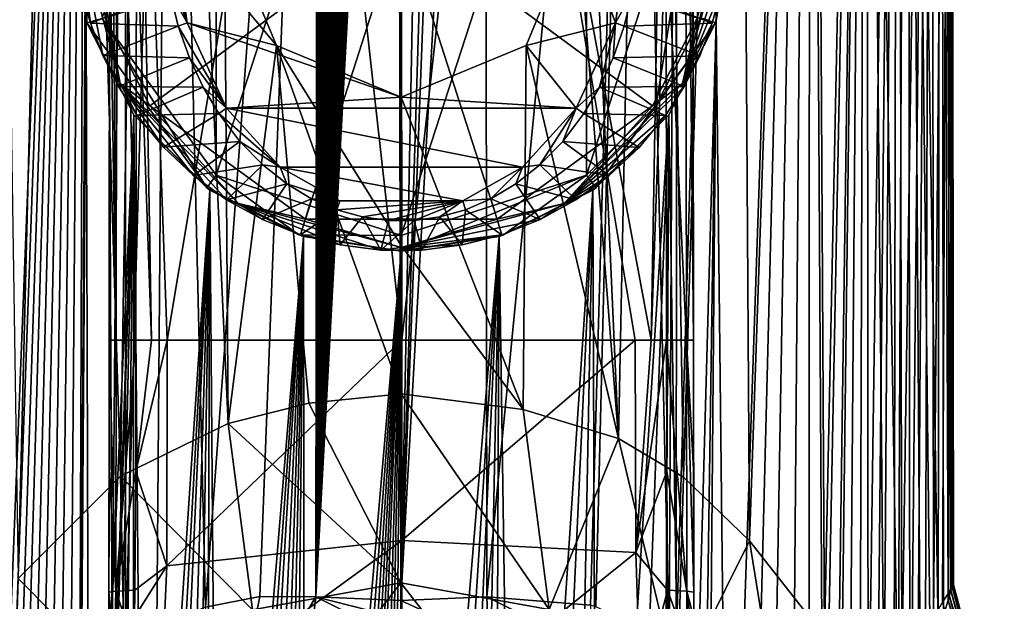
# Model space of a CAD drawing. Header units: metres. Extents: x -204 to 106, y -88 to 116.
# Tile 316 of 322: x -12 to 19, y 28 to 47. Entities that reach past the tile are written whole.
import ezdxf

# ---------------------------------------------------------------- set-up
doc = ezdxf.new("R2010")
doc.units = ezdxf.units.M
doc.layers.add('solid_20472013_1', color=7, linetype='CONTINUOUS')

msp = doc.modelspace()

# ---------------------------------------------------------------- linework, layer by layer
at = {"layer": 'solid_20472013_1'}
for points in [[(-10.65311, 89, 16.306099), (-13.061712, 89, 14.546893), (-12.147292, 29.147625, 15.302735)], [(-12.960951, 89, -12.786486), (-9.967043, 89, -14.434865), (-12.798951, 17.496286, -12.91054)], [(-9.967043, 89, -14.434865), (-12.586485, 17.029221, -13.065246), (-12.798951, 17.496286, -12.91054)], [(-9.967043, 89, -14.434865), (-12.358212, 16.54142, -13.222134), (-12.586485, 17.029221, -13.065246)], [(-9.967043, 89, -14.434865), (-12.109507, 16.027624, -13.382972), (-12.358212, 16.54142, -13.222134)], [(-10.65311, 89, 16.306099), (-12.147292, 29.147625, 15.302735), (-8.904469, 32.390266, 17.170042)], [(-9.967043, 89, -14.434865), (-11.838399, 15.484501, -13.547297), (-12.109507, 16.027624, -13.382972)], [(-9.967043, 89, -14.434865), (-11.548073, 14.924578, -13.711594), (-11.838399, 15.484501, -13.547297)], [(-9.967043, 89, -14.434865), (-11.237116, 14.348441, -13.875257), (-11.548073, 14.924578, -13.711594)], [(-9.967043, 89, -14.434865), (-10.906478, 13.761942, -14.036496), (-11.237116, 14.348441, -13.875257)], [(-9.967043, 89, -14.434865), (-10.571259, 13.204384, -14.187953), (-10.906478, 13.761942, -14.036496)], [(-8.00625, 89, 17.481363), (-10.65311, 89, 16.306099), (-8.904469, 32.390266, 17.170042)], [(-9.967043, 89, -14.434865), (-10.230266, 12.672739, -14.331077), (-10.571259, 13.204384, -14.187953)], [(-9.967043, 89, -14.434865), (-9.983741, 53.178509, -14.428473), (-10.230266, 12.672739, -14.331077)], [(-8.00625, 89, 17.481363), (-8.904469, 32.390266, 17.170042), (-5.491642, 34.058155, 18.123476)], [(-8.00625, 89, 17.481363), (-5.491642, 34.058155, 18.123476), (-5.599999, 50.000168, 18.099522)], [(6.889093, 33.585217, 17.792137), (4.415206, 89, 18.343185), (5.599999, 49.999832, 18.099522)], [(6.889093, 33.585217, 17.792137), (8.00625, 89, 17.481363), (4.415206, 89, 18.343185)], [(6.889093, 33.585217, 17.792137), (8.946259, 32.354557, 17.15366), (8.00625, 89, 17.481363)], [(8.946259, 32.354557, 17.15366), (10.65311, 89, 16.306099), (8.00625, 89, 17.481363)], [(8.946259, 32.354557, 17.15366), (11.032301, 30.337143, 16.072983), (10.65311, 89, 16.306099)], [(9.983741, 46.821491, -14.428473), (9.98375, 53.178482, -14.428469), (12.960951, 89, -12.786486)], [(10.362102, 12.873522, -14.276962), (9.983741, 46.821491, -14.428473), (12.960951, 89, -12.786486)], [(11.044051, 14.003653, -13.970922), (10.362102, 12.873522, -14.276962), (12.960951, 89, -12.786486)], [(11.032301, 30.337143, 16.072983), (13.061712, 89, 14.546893), (10.65311, 89, 16.306099)], [(11.032301, 30.337143, 16.072983), (13.409348, 27.318687, 14.216019), (13.061712, 89, 14.546893)], [(11.680668, 15.177083, -13.637991), (11.044051, 14.003653, -13.970922), (12.960951, 89, -12.786486)], [(12.362727, 16.550961, -13.219119), (11.680668, 15.177083, -13.637991), (12.960951, 89, -12.786486)], [(12.920025, 17.768692, -12.818347), (12.362727, 16.550961, -13.219119), (12.960951, 89, -12.786486)], [(13.384507, 18.858706, -12.434087), (12.920025, 17.768692, -12.818347), (12.960951, 89, -12.786486)], [(13.384507, 18.858706, -12.434087), (12.960951, 89, -12.786486), (14.747915, 89, -10.881814)], [(13.409348, 27.318687, 14.216019), (14.690116, 89, 12.658824), (13.061712, 89, 14.546893)], [(13.775187, 19.835796, -12.066713), (13.384507, 18.858706, -12.434087), (14.747915, 89, -10.881814)], [(13.409348, 27.318687, 14.216019), (15.318778, 23.529745, 11.610696), (14.690116, 89, 12.658824)], [(13.890441, 20.136457, -11.949138), (13.775187, 19.835796, -12.066713), (14.747915, 89, -10.881814)], [(14.200764, 20.986309, -11.607358), (13.890441, 20.136457, -11.949138), (14.747915, 89, -10.881814)], [(14.535958, 21.989065, -11.186182), (14.200764, 20.986309, -11.607358), (14.747915, 89, -10.881814)], [(14.799676, 22.864342, -10.80168), (14.535958, 21.989065, -11.186182), (14.747915, 89, -10.881814)], [(15.747052, 24.634539, 10.729814), (16.044382, 89, 10.013961), (14.690116, 89, 12.658824)], [(15.318778, 23.529745, 11.610696), (15.747052, 24.634539, 10.729814), (14.690116, 89, 12.658824)], [(14.799676, 22.864342, -10.80168), (14.747915, 89, -10.881814), (15.733509, 89, -8.572159)], [(15.093715, 23.97547, -10.286579), (14.799676, 22.864342, -10.80168), (15.733509, 89, -8.572159)], [(15.307203, 24.853224, -9.816356), (15.093715, 23.97547, -10.286579), (15.733509, 89, -8.572159)], [(15.625427, 25.837875, -8.914588), (15.307203, 24.853224, -9.816356), (15.733509, 89, -8.572159)], [(15.861631, 26.170187, -8.171469), (15.625427, 25.837875, -8.914588), (15.733509, 89, -8.572159)], [(15.861631, 26.170187, -8.171469), (15.733509, 89, -8.572159), (16.802191, 89, -5)], [(15.747052, 24.634539, 10.729814), (16.11425, 25.523573, 9.831389), (16.044382, 89, 10.013961)], [(16.181002, 26.591322, -7.204835), (15.861631, 26.170187, -8.171469), (16.802191, 89, -5)], [(17.014858, 27.516418, 6.824582), (17.096014, 89, 6.436376), (16.044382, 89, 10.013961)], [(16.759445, 26.921593, 7.844574), (17.014858, 27.516418, 6.824582), (16.044382, 89, 10.013961)], [(16.445768, 26.260342, 8.882565), (16.759445, 26.921593, 7.844574), (16.044382, 89, 10.013961)], [(16.11425, 25.523573, 9.831389), (16.445768, 26.260342, 8.882565), (16.044382, 89, 10.013961)], [(16.386354, 26.938633, -6.564567), (16.181002, 26.591322, -7.204835), (16.802191, 89, -5)], [(16.615458, 27.408649, -5.770475), (16.386354, 26.938633, -6.564567), (16.802191, 89, -5)], [(16.869209, 27.929548, -4.688999), (16.615458, 27.408649, -5.770475), (16.802191, 89, -5)], [(16.869209, 27.929548, -4.688999), (16.802191, 89, -5), (17.42137, 89, -1.207922)], [(17.148792, 28.398714, -3.175013), (16.869209, 27.929548, -4.688999), (17.42137, 89, -1.207922)], [(17.014858, 27.516418, 6.824582), (17.185564, 27.974947, 5.939522), (17.096014, 89, 6.436376)], [(17.413137, 28.765432, 3.256176), (17.433582, 89, 2.689397), (17.096014, 89, 6.436376)], [(17.329996, 28.455158, 4.75426), (17.413137, 28.765432, 3.256176), (17.096014, 89, 6.436376)], [(17.185564, 27.974947, 5.939522), (17.329996, 28.455158, 4.75426), (17.096014, 89, 6.436376)], [(17.340637, 28.682438, -1.905073), (17.148792, 28.398714, -3.175013), (17.42137, 89, -1.207922)], [(17.461208, 28.873053, -0.752554), (17.340637, 28.682438, -1.905073), (17.42137, 89, -1.207922)], [(17.413137, 28.765432, 3.256176), (17.470299, 28.892199, 1.774205), (17.433582, 89, 2.689397)], [(17.461208, 28.873053, -0.752554), (17.42137, 89, -1.207922), (17.433582, 89, 2.689397)], [(17.504353, 28.947168, 0.229529), (17.461208, 28.873053, -0.752554), (17.433582, 89, 2.689397)], [(17.470299, 28.892199, 1.774205), (17.504353, 28.947168, 0.229529), (17.433582, 89, 2.689397)], [(-8.738683, 76.314613, 69.994209), (-9.250068, 45.188961, 72.646408), (-9.230006, 63.344612, 72.688507)], [(-8.738683, 76.314613, 69.994209), (-9.169868, 26.868465, 71.342316), (-9.250068, 45.188961, 72.646408)], [(-8.738683, 76.314613, 69.994209), (-8.74597, 27.036768, 69.758293), (-9.169868, 26.868465, 71.342316)], [(-7.362356, 76.317139, 67.594933), (-7.747464, 27.600065, 67.913391), (-8.74597, 27.036768, 69.758293)], [(-8.738683, 76.314613, 69.994209), (-7.362356, 76.317139, 67.594933), (-8.74597, 27.036768, 69.758293)], [(-7.362356, 76.317139, 67.594933), (-6.20167, 28.237793, 66.310898), (-7.747464, 27.600065, 67.913391)], [(-7.362356, 76.317139, 67.594933), (-2.658456, 76.315605, 64.846489), (-6.20167, 28.237793, 66.310898)], [(-2.658456, 76.315605, 64.846489), (-4.485605, 28.570938, 65.285194), (-6.20167, 28.237793, 66.310898)], [(-2.658456, 76.315605, 64.846489), (-2.71122, 28.564266, 64.740959), (-4.485605, 28.570938, 65.285194)], [(-0.114507, 76.319496, 64.652756), (-0.012477, 28.448729, 64.537117), (-2.71122, 28.564266, 64.740959)], [(-0.217833, 76.319405, 64.653297), (-0.114507, 76.319496, 64.652756), (-2.71122, 28.564266, 64.740959)], [(-0.320127, 76.31929, 64.654205), (-0.217833, 76.319405, 64.653297), (-2.71122, 28.564266, 64.740959)], [(-0.421371, 76.319153, 64.655487), (-0.320127, 76.31929, 64.654205), (-2.71122, 28.564266, 64.740959)], [(-0.521552, 76.319, 64.657181), (-0.421371, 76.319153, 64.655487), (-2.71122, 28.564266, 64.740959)], [(-0.620654, 76.318832, 64.659279), (-0.521552, 76.319, 64.657181), (-2.71122, 28.564266, 64.740959)], [(-0.718666, 76.318649, 64.661804), (-0.620654, 76.318832, 64.659279), (-2.71122, 28.564266, 64.740959)], [(-0.815575, 76.318466, 64.664764), (-0.718666, 76.318649, 64.661804), (-2.71122, 28.564266, 64.740959)], [(-0.911367, 76.318268, 64.668175), (-0.815575, 76.318466, 64.664764), (-2.71122, 28.564266, 64.740959)], [(-1.006034, 76.318062, 64.672043), (-0.911367, 76.318268, 64.668175), (-2.71122, 28.564266, 64.740959)], [(-1.099535, 76.317856, 64.676361), (-1.006034, 76.318062, 64.672043), (-2.71122, 28.564266, 64.740959)], [(-1.191843, 76.317635, 64.681145), (-1.099535, 76.317856, 64.676361), (-2.71122, 28.564266, 64.740959)], [(-1.282971, 76.317413, 64.686401), (-1.191843, 76.317635, 64.681145), (-2.71122, 28.564266, 64.740959)], [(-1.372928, 76.317192, 64.692123), (-1.282971, 76.317413, 64.686401), (-2.71122, 28.564266, 64.740959)], [(-1.461729, 76.316963, 64.698318), (-1.372928, 76.317192, 64.692123), (-2.71122, 28.564266, 64.740959)], [(-1.571121, 76.316696, 64.706734), (-1.461729, 76.316963, 64.698318), (-2.71122, 28.564266, 64.740959)], [(-1.678753, 76.316444, 64.715881), (-1.571121, 76.316696, 64.706734), (-2.71122, 28.564266, 64.740959)], [(-1.78465, 76.316216, 64.725777), (-1.678753, 76.316444, 64.715881), (-2.71122, 28.564266, 64.740959)], [(-1.888844, 76.316025, 64.736412), (-1.78465, 76.316216, 64.725777), (-2.71122, 28.564266, 64.740959)], [(-1.991307, 76.315857, 64.747772), (-1.888844, 76.316025, 64.736412), (-2.71122, 28.564266, 64.740959)], [(-2.091988, 76.315727, 64.759857), (-1.991307, 76.315857, 64.747772), (-2.71122, 28.564266, 64.740959)], [(-2.190883, 76.31562, 64.772636), (-2.091988, 76.315727, 64.759857), (-2.71122, 28.564266, 64.740959)], [(-2.287987, 76.315544, 64.78611), (-2.190883, 76.31562, 64.772636), (-2.71122, 28.564266, 64.740959)], [(-2.658456, 76.315605, 64.846489), (-2.568532, 76.315536, 64.83046), (-2.71122, 28.564266, 64.740959)], [(-2.383297, 76.315506, 64.800247), (-2.287987, 76.315544, 64.78611), (-2.71122, 28.564266, 64.740959)], [(-2.568532, 76.315536, 64.83046), (-2.476813, 76.315506, 64.815041), (-2.71122, 28.564266, 64.740959)], [(-2.476813, 76.315506, 64.815041), (-2.383297, 76.315506, 64.800247), (-2.71122, 28.564266, 64.740959)], [(-0.114507, 76.319496, 64.652756), (-0.010163, 76.319565, 64.652557), (-0.012477, 28.448729, 64.537117)], [(0.010163, 76.319565, 64.65255), (0.926254, 76.31826, 64.668457), (-0.012477, 28.448729, 64.537117)], [(0, 76.319565, 64.65255), (0.010163, 76.319565, 64.65255), (-0.012477, 28.448729, 64.537117)], [(-0.010163, 76.319565, 64.652557), (0, 76.319565, 64.65255), (-0.012477, 28.448729, 64.537117)], [(0.926254, 76.31826, 64.668457), (1.463294, 76.316925, 64.698341), (-0.012477, 28.448729, 64.537117)], [(1.463294, 76.316925, 64.698341), (1.804342, 76.31617, 64.728081), (-0.012477, 28.448729, 64.537117)], [(1.804342, 76.31617, 64.728081), (2.657552, 76.315605, 64.846321), (-0.012477, 28.448729, 64.537117)], [(2.657552, 76.315605, 64.846321), (2.71122, 28.564266, 64.740959), (-0.012477, 28.448729, 64.537117)], [(7.362062, 76.317139, 67.594574), (2.71122, 28.564266, 64.740959), (2.657552, 76.315605, 64.846321)], [(7.362062, 76.317139, 67.594574), (6.001345, 28.296581, 66.159195), (2.71122, 28.564266, 64.740959)], [(7.362062, 76.317139, 67.594574), (6.161406, 28.25004, 66.27961), (6.001345, 28.296581, 66.159195)], [(7.362062, 76.317139, 67.594574), (8.493941, 27.180731, 69.169548), (6.161406, 28.25004, 66.27961)], [(7.362062, 76.317139, 67.594574), (8.738737, 76.314613, 69.994362), (8.493941, 27.180731, 69.169548)], [(8.738737, 76.314613, 69.994362), (8.707791, 27.057856, 69.660133), (8.493941, 27.180731, 69.169548)], [(8.738737, 76.314613, 69.994362), (9.250068, 45.188965, 72.646408), (8.707791, 27.057856, 69.660133)], [(8.738737, 76.314613, 69.994362), (9.230006, 63.34462, 72.688507), (9.250068, 45.188965, 72.646408)], [(-9.250068, 45.188961, 72.646408), (-9.230006, 63.343998, 73.245842), (-9.230006, 63.344612, 72.688507)], [(-9.244787, 49.967663, 73.238617), (-9.230006, 63.343998, 73.245842), (-9.250068, 45.188961, 72.646408)], [(-9.036922, 36.705811, 74.148827), (-9.230006, 63.343998, 73.245842), (-9.244787, 49.967663, 73.238617)], [(-9.001822, 63.343353, 74.161842), (-9.230006, 63.343998, 73.245842), (-9.036922, 36.705811, 74.148827)], [(-9.001822, 63.343353, 74.161842), (-9.036922, 36.705811, 74.148827), (-8.409499, 36.704918, 74.867241)], [(-8.398711, 50.176815, 74.871368), (-9.001822, 63.343353, 74.161842), (-8.409499, 36.704918, 74.867241)], [(-8.398711, 50.176815, 74.871368), (-7.920087, 36.704918, 75.199585), (-8.387671, 63.343105, 74.875763)], [(-8.387671, 63.343105, 74.875763), (-7.920087, 36.704918, 75.199585), (-7.417564, 36.704918, 75.511749)], [(-2.966474, 63.342896, 77.240089), (-8.387671, 63.343105, 74.875763), (-7.417564, 36.704918, 75.511749)], [(-2.966474, 63.342896, 77.240089), (-7.417564, 36.704918, 75.511749), (0.018239, 36.704918, 77.546638)], [(0.000112, 63.342728, 77.546654), (-2.966474, 63.342896, 77.240089), (0.018239, 36.704918, 77.546638)], [(2.97233, 63.342896, 77.238861), (0.000112, 63.342728, 77.546654), (0.018239, 36.704918, 77.546638)], [(2.97233, 63.342896, 77.238861), (0.018239, 36.704918, 77.546638), (7.417564, 36.704918, 75.511749)], [(2.97233, 63.342896, 77.238861), (7.920086, 36.704918, 75.199585), (8.387671, 63.343105, 74.875763)], [(2.97233, 63.342896, 77.238861), (7.417564, 36.704918, 75.511749), (7.920086, 36.704918, 75.199585)], [(8.398727, 50.16711, 74.871361), (8.387671, 63.343105, 74.875763), (7.920086, 36.704918, 75.199585)], [(8.398727, 50.16711, 74.871361), (9.036908, 36.705811, 74.148819), (9.002365, 63.343353, 74.1604)], [(9.002365, 63.343353, 74.1604), (9.25944, 36.706703, 73.230942), (9.2448, 49.956757, 73.238586)], [(9.002365, 63.343353, 74.1604), (9.036908, 36.705811, 74.148819), (9.25944, 36.706703, 73.230942)], [(9.250068, 45.188965, 72.646408), (9.230006, 63.34462, 72.688507), (9.2448, 49.956757, 73.238586)], [(-5.86614, 58.070869, -34.599998), (0, 59.977501, -34.599998), (-5.863491, 41.927208, -34.599998)], [(-5.863491, 41.927208, -34.599998), (0, 59.977501, -34.599998), (0, 40.022499, -34.599998)], [(0, 40.022499, -34.599998), (0, 59.977501, -34.599998), (5.863491, 58.072792, -34.599998)], [(-5.86614, 58.070869, -34.599998), (-5.863491, 41.927208, -34.599998), (-9.483332, 46.898884, -34.599998)], [(0, 40.022499, -34.599998), (5.863491, 58.072792, -34.599998), (5.86614, 41.929131, -34.599998)], [(5.86614, 41.929131, -34.599998), (5.863491, 58.072792, -34.599998), (9.483332, 53.101116, -34.599998)], [(-10.4775, 50, -34.099998), (-9.98375, 46.821518, -14.428469), (-9.983741, 53.178509, -14.428473)], [(-9.983741, 53.178509, -14.428473), (-9.98375, 46.821518, -14.428469), (-10.230266, 12.672739, -14.331077)], [(5.86614, 41.929131, -34.599998), (9.483332, 53.101116, -34.599998), (8.074426, 44.13876, -34.599998)], [(8.074426, 44.13876, -34.599998), (9.483332, 53.101116, -34.599998), (9.491241, 46.923176, -34.599998)], [(10.4775, 50, -34.099998), (9.98375, 53.178482, -14.428469), (9.983741, 46.821491, -14.428473)], [(-10.4775, 50, -34.099998), (-9.963021, 46.75713, -34.099998), (-9.98375, 46.821518, -14.428469)], [(-9.977486, 49.983639, -34.599998), (-9.963021, 46.75713, -34.099998), (-10.4775, 50, -34.099998)], [(-10.283436, 50, 43.587124), (-10.138974, 47.809704, 43.045055), (-9.854918, 46.746174, 43.04874)], [(-10.283436, 50, 43.587124), (-9.854918, 46.746174, 43.04874), (-9.46224, 45.719933, 43.053711)], [(-8.915393, 44.834152, 43.578972), (-10.283436, 50, 43.587124), (-9.46224, 45.719933, 43.053711)], [(-8.915393, 44.834152, 43.578972), (-9.86582, 50, 43.947609), (-10.283436, 50, 43.587124)], [(-9.977486, 49.983639, -34.599998), (-9.483332, 46.898884, -34.599998), (-9.963021, 46.75713, -34.099998)], [(-8.915393, 44.834152, 43.578972), (-9.377779, 46.909443, 43.944561), (-9.86582, 50, 43.947609)], [(0, 50, 45.743305), (-9.377779, 46.909443, 43.944561), (-7.966477, 44.13126, 43.936684)], [(-9.244787, 49.967663, 73.238617), (-9.25944, 36.706703, 73.230934), (-9.036922, 36.705811, 74.148827)], [(-9.244787, 49.967663, 73.238617), (-9.250068, 45.188961, 72.646408), (-9.25944, 36.706703, 73.230934)], [(-8.398711, 50.176815, 74.871368), (-8.409499, 36.704918, 74.867241), (-7.920087, 36.704918, 75.199585)], [(0, 50, 45.743305), (-7.966477, 44.13126, 43.936684), (-3.034886, 40.535038, 43.919708)], [(-7.493485, 48.855015, 28.941616), (-7.548233, 50, 28.941166), (-6.789563, 46.755974, 28.700001)], [(-7.444255, 50, 28.767998), (-6.789563, 46.755974, 28.700001), (-7.548233, 50, 28.941166)], [(-7.444255, 50, 28.767998), (-7.254059, 50, 28.700001), (-6.789563, 46.755974, 28.700001)], [(-7.254059, 50, 28.700001), (-5.599999, 50, 28.700001), (-3.959791, 46.040211, 28.700001)], [(-6.789563, 46.755974, 28.700001), (-7.254059, 50, 28.700001), (-3.959791, 46.040211, 28.700001)], [(-5.491642, 34.058155, 18.123476), (-3.958536, 46.03894, 18.425493), (-5.599999, 50.000168, 18.099522)], [(-5.599999, 50, 28.700001), (-5.599999, 50.000168, 18.099522), (-3.958536, 46.03894, 18.425493)], [(-3.959791, 46.040211, 28.700001), (-5.599999, 50, 28.700001), (-3.958536, 46.03894, 18.425493)], [(0, 50, 45.743305), (-3.034886, 40.535038, 43.919708), (3.034493, 40.534901, 43.919701)], [(0, 50, 45.743305), (7.966248, 44.130959, 43.936687), (9.377737, 46.909302, 43.944557)], [(0, 50, 45.743305), (3.034493, 40.534901, 43.919701), (7.966248, 44.130959, 43.936687)], [(6.889093, 33.585217, 17.792137), (5.599999, 49.999832, 18.099522), (3.958394, 46.038799, 18.425518)], [(3.959791, 46.040211, 28.700001), (3.958394, 46.038799, 18.425518), (5.599999, 49.999832, 18.099522)], [(5.599999, 50, 28.700001), (3.959791, 46.040211, 28.700001), (5.599999, 49.999832, 18.099522)], [(6.789584, 46.756046, 28.700001), (3.959791, 46.040211, 28.700001), (5.599999, 50, 28.700001)], [(6.789584, 46.756046, 28.700001), (5.599999, 50, 28.700001), (7.254059, 50, 28.700001)], [(7.331512, 47.734268, 28.942951), (6.789584, 46.756046, 28.700001), (7.254059, 50, 28.700001)], [(7.920086, 36.704918, 75.199585), (8.409499, 36.704918, 74.867241), (8.398727, 50.16711, 74.871361)], [(8.398727, 50.16711, 74.871361), (8.409499, 36.704918, 74.867241), (9.036908, 36.705811, 74.148819)], [(8.915547, 44.834423, 43.578972), (10.310857, 48.898418, 43.042786), (10.368404, 50, 43.042023)], [(10.283436, 50, 43.587124), (8.915547, 44.834423, 43.578972), (10.368404, 50, 43.042023)], [(10.283436, 50, 43.587124), (9.377737, 46.909302, 43.944557), (8.915547, 44.834423, 43.578972)], [(9.250068, 45.188965, 72.646408), (9.2448, 49.956757, 73.238586), (9.25944, 36.706703, 73.230942)], [(9.491241, 46.923176, -34.599998), (10.4775, 50, -34.099998), (9.963021, 46.75713, -34.099998)], [(9.963021, 46.75713, -34.099998), (10.4775, 50, -34.099998), (9.983741, 46.821491, -14.428473)], [(-7.493485, 48.855015, 28.941616), (-6.789563, 46.755974, 28.700001), (-7.331511, 47.734264, 28.942951)], [(8.915547, 44.834423, 43.578972), (10.138954, 47.809612, 43.045055), (10.310857, 48.898418, 43.042786)], [(-9.854918, 46.746174, 43.04874), (-10.138974, 47.809704, 43.045055), (-7.331511, 47.734264, 28.942951)], [(10.138954, 47.809612, 43.045055), (9.85487, 46.746025, 43.04874), (7.331512, 47.734268, 28.942951)], [(8.915547, 44.834423, 43.578972), (9.85487, 46.746025, 43.04874), (10.138954, 47.809612, 43.045055)], [(-9.854918, 46.746174, 43.04874), (-7.331511, 47.734264, 28.942951), (-7.068708, 46.65974, 28.945093)], [(-7.331511, 47.734264, 28.942951), (-6.789563, 46.755974, 28.700001), (-7.068708, 46.65974, 28.945093)], [(7.068708, 46.65974, 28.945093), (6.789584, 46.756046, 28.700001), (7.331512, 47.734268, 28.942951)], [(9.85487, 46.746025, 43.04874), (7.068708, 46.65974, 28.945093), (7.331512, 47.734268, 28.942951)], [(-9.98375, 46.821518, -14.428469), (-9.886109, 12.168864, -14.465705), (-10.230266, 12.672739, -14.331077)], [(-9.98375, 46.821518, -14.428469), (-8.475938, 43.84074, -14.939377), (-9.886109, 12.168864, -14.465705)], [(-9.963021, 46.75713, -34.099998), (-8.475938, 43.84074, -14.939377), (-9.98375, 46.821518, -14.428469)], [(-9.483332, 46.898884, -34.599998), (-6.161797, 41.525906, -34.099998), (-9.963021, 46.75713, -34.099998)], [(-9.483332, 46.898884, -34.599998), (-5.863491, 41.927208, -34.599998), (-6.161797, 41.525906, -34.099998)], [(-8.915393, 44.834152, 43.578972), (-7.966477, 44.13126, 43.936684), (-9.377779, 46.909443, 43.944561)], [(8.915547, 44.834423, 43.578972), (9.377737, 46.909302, 43.944557), (7.966248, 44.130959, 43.936687)], [(8.074426, 44.13876, -34.599998), (9.491241, 46.923176, -34.599998), (9.963021, 46.75713, -34.099998)], [(8.982296, 10.991112, -14.781197), (8.475933, 43.840733, -14.939378), (9.983741, 46.821491, -14.428473)], [(9.963021, 46.75713, -34.099998), (9.983741, 46.821491, -14.428473), (8.475933, 43.840733, -14.939378)], [(9.458018, 11.586878, -14.621282), (8.982296, 10.991112, -14.781197), (9.983741, 46.821491, -14.428473)], [(9.680246, 11.883046, -14.542043), (9.458018, 11.586878, -14.621282), (9.983741, 46.821491, -14.428473)], [(10.362102, 12.873522, -14.276962), (9.680246, 11.883046, -14.542043), (9.983741, 46.821491, -14.428473)], [(-9.963021, 46.75713, -34.099998), (-6.161797, 41.525906, -34.099998), (-8.475938, 43.84074, -14.939377)], [(-9.46224, 45.719933, 43.053711), (-9.854918, 46.746174, 43.04874), (-7.068708, 46.65974, 28.945093)], [(-9.46224, 45.719933, 43.053711), (-7.068708, 46.65974, 28.945093), (-6.71496, 45.650589, 28.947933)], [(-7.068708, 46.65974, 28.945093), (-6.789563, 46.755974, 28.700001), (-5.545816, 44.059544, 28.700001)], [(-7.068708, 46.65974, 28.945093), (-5.545816, 44.059544, 28.700001), (-6.71496, 45.650589, 28.947933)], [(-6.789563, 46.755974, 28.700001), (-3.959791, 46.040211, 28.700001), (0, 44.400002, 28.700001)], [(-5.545816, 44.059544, 28.700001), (-6.789563, 46.755974, 28.700001), (0, 44.400002, 28.700001)], [(6.789584, 46.756046, 28.700001), (5.545904, 44.059673, 28.700001), (3.959791, 46.040211, 28.700001)], [(6.282259, 44.721161, 28.951336), (5.545904, 44.059673, 28.700001), (6.789584, 46.756046, 28.700001)], [(6.161797, 41.525906, -34.099998), (9.963021, 46.75713, -34.099998), (8.475933, 43.840733, -14.939378)], [(8.074426, 44.13876, -34.599998), (9.963021, 46.75713, -34.099998), (6.161797, 41.525906, -34.099998)], [(6.282259, 44.721161, 28.951336), (6.789584, 46.756046, 28.700001), (6.714961, 45.650589, 28.947933)], [(6.714961, 45.650589, 28.947933), (6.789584, 46.756046, 28.700001), (7.068708, 46.65974, 28.945093)], [(9.462142, 45.719711, 43.053715), (6.714961, 45.650589, 28.947933), (7.068708, 46.65974, 28.945093)], [(9.85487, 46.746025, 43.04874), (9.462142, 45.719711, 43.053715), (7.068708, 46.65974, 28.945093)], [(8.915547, 44.834423, 43.578972), (9.462142, 45.719711, 43.053715), (9.85487, 46.746025, 43.04874)], [(-5.491642, 34.058155, 18.123476), (-2.927967, 34.703671, 18.584654), (-3.958536, 46.03894, 18.425493)], [(-3.959791, 46.040211, 28.700001), (-3.958536, 46.03894, 18.425493), (0, 44.400002, 18.799999)], [(-3.959791, 46.040211, 28.700001), (0, 44.400002, 18.799999), (0, 44.400002, 28.700001)], [(0, 39.700081, 18.799999), (0, 44.400002, 18.799999), (-3.958536, 46.03894, 18.425493)], [(0.000002, 35.000168, 18.799999), (0, 39.700081, 18.799999), (-3.958536, 46.03894, 18.425493)], [(-2.927967, 34.703671, 18.584654), (0.000002, 35.000168, 18.799999), (-3.958536, 46.03894, 18.425493)], [(3.959791, 46.040211, 28.700001), (0, 44.400002, 28.700001), (3.958394, 46.038799, 18.425518)], [(5.545904, 44.059673, 28.700001), (0, 44.400002, 28.700001), (3.959791, 46.040211, 28.700001)], [(3.861001, 34.504711, 18.442204), (3.958394, 46.038799, 18.425518), (0, 44.400002, 18.799999)], [(0, 44.400002, 28.700001), (0, 44.400002, 18.799999), (3.958394, 46.038799, 18.425518)], [(3.861001, 34.504711, 18.442204), (6.889093, 33.585217, 17.792137), (3.958394, 46.038799, 18.425518)], [(-8.96574, 44.742393, 43.05978), (-9.46224, 45.719933, 43.053711), (-6.71496, 45.650589, 28.947933)], [(-8.915393, 44.834152, 43.578972), (-9.46224, 45.719933, 43.053711), (-8.96574, 44.742393, 43.05978)], [(-8.96574, 44.742393, 43.05978), (-6.71496, 45.650589, 28.947933), (-6.282259, 44.721165, 28.951336)], [(-6.71496, 45.650589, 28.947933), (-5.545816, 44.059544, 28.700001), (-6.282259, 44.721165, 28.951336)], [(8.965576, 44.742111, 43.05978), (6.282259, 44.721161, 28.951336), (6.714961, 45.650589, 28.947933)], [(9.462142, 45.719711, 43.053715), (8.965576, 44.742111, 43.05978), (6.714961, 45.650589, 28.947933)], [(8.915547, 44.834423, 43.578972), (8.965576, 44.742111, 43.05978), (9.462142, 45.719711, 43.053715)], [(-9.250068, 45.188961, 72.646408), (-9.270129, 27.033308, 72.6064), (-9.25944, 36.706703, 73.230934)], [(-9.250068, 45.188961, 72.646408), (-9.169868, 26.868465, 71.342316), (-9.270129, 27.033308, 72.6064)], [(9.250068, 45.188965, 72.646408), (9.270129, 27.033308, 72.6064), (8.707791, 27.057856, 69.660133)], [(9.250068, 45.188965, 72.646408), (9.269188, 27.884974, 73.266869), (9.270129, 27.033308, 72.6064)], [(9.250068, 45.188965, 72.646408), (9.268269, 28.716637, 73.25029), (9.269188, 27.884974, 73.266869)], [(9.250068, 45.188965, 72.646408), (9.263963, 32.613392, 73.229553), (9.268269, 28.716637, 73.25029)], [(9.250068, 45.188965, 72.646408), (9.25944, 36.706703, 73.230942), (9.263963, 32.613392, 73.229553)], [(-8.915393, 44.834152, 43.578972), (-8.96574, 44.742393, 43.05978), (-8.371328, 43.824203, 43.066696)], [(-8.371328, 43.824203, 43.066696), (-8.96574, 44.742393, 43.05978), (-6.282259, 44.721165, 28.951336)], [(-8.915393, 44.834152, 43.578972), (-8.371328, 43.824203, 43.066696), (-7.538536, 42.814411, 43.075722)], [(-8.915393, 44.834152, 43.578972), (-7.538536, 42.814411, 43.075722), (-6.588224, 41.919327, 43.085003)], [(-8.915393, 44.834152, 43.578972), (-6.588224, 41.919327, 43.085003), (-5.535569, 41.152309, 43.093952)], [(-5.157754, 41.033646, 43.56295), (-8.915393, 44.834152, 43.578972), (-5.535569, 41.152309, 43.093952)], [(-5.157754, 41.033646, 43.56295), (-7.966477, 44.13126, 43.936684), (-8.915393, 44.834152, 43.578972)], [(-8.371328, 43.824203, 43.066696), (-6.282259, 44.721165, 28.951336), (-5.783594, 43.88134, 28.955135)], [(-6.282259, 44.721165, 28.951336), (-5.545816, 44.059544, 28.700001), (-5.783594, 43.88134, 28.955135)], [(8.915547, 44.834423, 43.578972), (5.158099, 41.033855, 43.56295), (8.965576, 44.742111, 43.05978)], [(8.915547, 44.834423, 43.578972), (7.966248, 44.130959, 43.936687), (5.158099, 41.033855, 43.56295)], [(5.158099, 41.033855, 43.56295), (8.371098, 43.823883, 43.0667), (8.965576, 44.742111, 43.05978)], [(5.783595, 43.881344, 28.955135), (5.545904, 44.059673, 28.700001), (6.282259, 44.721161, 28.951336)], [(8.371098, 43.823883, 43.0667), (5.783595, 43.881344, 28.955135), (6.282259, 44.721161, 28.951336)], [(8.965576, 44.742111, 43.05978), (8.371098, 43.823883, 43.0667), (6.282259, 44.721161, 28.951336)], [(5.545904, 44.059673, 28.700001), (-5.545816, 44.059544, 28.700001), (0, 44.400002, 28.700001)], [(3.861001, 34.504711, 18.442204), (0, 44.400002, 18.799999), (0, 39.700081, 18.799999)], [(-5.157754, 41.033646, 43.56295), (-3.034886, 40.535038, 43.919708), (-7.966477, 44.13126, 43.936684)], [(-5.783594, 43.88134, 28.955135), (-5.545816, 44.059544, 28.700001), (-3.841829, 42.181347, 28.700001)], [(5.545904, 44.059673, 28.700001), (3.841888, 42.181393, 28.700001), (-5.545816, 44.059544, 28.700001)], [(3.841888, 42.181393, 28.700001), (-3.841829, 42.181347, 28.700001), (-5.545816, 44.059544, 28.700001)], [(5.158099, 41.033855, 43.56295), (7.966248, 44.130959, 43.936687), (3.034493, 40.534901, 43.919701)], [(4.392754, 42.257584, 28.9648), (3.841888, 42.181393, 28.700001), (5.545904, 44.059673, 28.700001)], [(4.392754, 42.257584, 28.9648), (5.545904, 44.059673, 28.700001), (5.116211, 42.999481, 28.959963)], [(5.116211, 42.999481, 28.959963), (5.545904, 44.059673, 28.700001), (5.783595, 43.881344, 28.955135)], [(5.86614, 41.929131, -34.599998), (8.074426, 44.13876, -34.599998), (6.161797, 41.525906, -34.099998)], [(-8.475938, 43.84074, -14.939377), (-9.54333, 11.698833, -14.591233), (-9.886109, 12.168864, -14.465705)], [(-8.475938, 43.84074, -14.939377), (-9.469556, 11.601633, -14.617244), (-9.54333, 11.698833, -14.591233)], [(-8.475938, 43.84074, -14.939377), (-9.200518, 11.258023, -14.709368), (-9.469556, 11.601633, -14.617244)], [(-8.475938, 43.84074, -14.939377), (-8.855705, 10.841133, -14.821788), (-9.200518, 11.258023, -14.709368)], [(-8.475938, 43.84074, -14.939377), (-8.508705, 10.449087, -14.929454), (-8.855705, 10.841133, -14.821788)], [(-8.475938, 43.84074, -14.939377), (-8.166365, 10.075581, -15.031241), (-8.508705, 10.449087, -14.929454)], [(-8.475938, 43.84074, -14.939377), (-6.065825, 41.456944, -15.576686), (-8.166365, 10.075581, -15.031241)], [(-6.161797, 41.525906, -34.099998), (-6.065825, 41.456944, -15.576686), (-8.475938, 43.84074, -14.939377)], [(-7.538536, 42.814411, 43.075722), (-8.371328, 43.824203, 43.066696), (-5.783594, 43.88134, 28.955135)], [(-7.538536, 42.814411, 43.075722), (-5.783594, 43.88134, 28.955135), (-5.116212, 42.999481, 28.959963)], [(-5.783594, 43.88134, 28.955135), (-3.841829, 42.181347, 28.700001), (-5.116212, 42.999481, 28.959963)], [(7.53824, 42.814095, 43.075726), (5.116211, 42.999481, 28.959963), (5.783595, 43.881344, 28.955135)], [(5.158099, 41.033855, 43.56295), (7.53824, 42.814095, 43.075726), (8.371098, 43.823883, 43.0667)], [(8.371098, 43.823883, 43.0667), (7.53824, 42.814095, 43.075726), (5.783595, 43.881344, 28.955135)], [(6.202158, 7.934275, -15.545577), (6.065846, 41.456963, -15.576681), (8.475933, 43.840733, -14.939378)], [(6.161797, 41.525906, -34.099998), (8.475933, 43.840733, -14.939378), (6.065846, 41.456963, -15.576681)], [(7.157215, 8.999472, -15.310646), (6.202158, 7.934275, -15.545577), (8.475933, 43.840733, -14.939378)], [(8.295794, 10.217892, -14.993218), (7.157215, 8.999472, -15.310646), (8.475933, 43.840733, -14.939378)], [(8.982296, 10.991112, -14.781197), (8.295794, 10.217892, -14.993218), (8.475933, 43.840733, -14.939378)], [(-6.588224, 41.919327, 43.085003), (-7.538536, 42.814411, 43.075722), (-5.116212, 42.999481, 28.959963)], [(-6.588224, 41.919327, 43.085003), (-5.116212, 42.999481, 28.959963), (-4.392792, 42.257618, 28.9648)], [(-5.116212, 42.999481, 28.959963), (-3.841829, 42.181347, 28.700001), (-4.392792, 42.257618, 28.9648)], [(6.587894, 41.919052, 43.085007), (4.392754, 42.257584, 28.9648), (5.116211, 42.999481, 28.959963)], [(7.53824, 42.814095, 43.075726), (6.587894, 41.919052, 43.085007), (5.116211, 42.999481, 28.959963)], [(5.158099, 41.033855, 43.56295), (6.587894, 41.919052, 43.085007), (7.53824, 42.814095, 43.075726)], [(-5.535569, 41.152309, 43.093952), (-6.588224, 41.919327, 43.085003), (-4.392792, 42.257618, 28.9648)], [(-5.535569, 41.152309, 43.093952), (-4.392792, 42.257618, 28.9648), (-3.630476, 41.653385, 28.969341)], [(-4.392792, 42.257618, 28.9648), (-3.841829, 42.181347, 28.700001), (-3.630476, 41.653385, 28.969341)], [(3.841888, 42.181393, 28.700001), (1.947016, 41.119427, 28.700001), (-3.841829, 42.181347, 28.700001)], [(1.947016, 41.119427, 28.700001), (-1.946957, 41.119404, 28.700001), (-3.841829, 42.181347, 28.700001)], [(-3.630476, 41.653385, 28.969341), (-3.841829, 42.181347, 28.700001), (-1.946957, 41.119404, 28.700001)], [(2.842458, 41.181202, 28.973328), (1.947016, 41.119427, 28.700001), (3.841888, 42.181393, 28.700001)], [(2.842458, 41.181202, 28.973328), (3.841888, 42.181393, 28.700001), (3.630337, 41.65329, 28.969343)], [(3.630337, 41.65329, 28.969343), (3.841888, 42.181393, 28.700001), (4.392754, 42.257584, 28.9648)], [(5.535207, 41.152081, 43.093956), (3.630337, 41.65329, 28.969343), (4.392754, 42.257584, 28.9648)], [(6.587894, 41.919052, 43.085007), (5.535207, 41.152081, 43.093956), (4.392754, 42.257584, 28.9648)], [(-5.863491, 41.927208, -34.599998), (-3.242858, 40.036972, -34.099998), (-6.161797, 41.525906, -34.099998)], [(-5.863491, 41.927208, -34.599998), (0, 40.022499, -34.599998), (-3.242858, 40.036972, -34.099998)], [(5.86614, 41.929131, -34.599998), (3.242858, 40.036972, -34.099998), (0, 39.522499, -34.099998)], [(0, 40.022499, -34.599998), (5.86614, 41.929131, -34.599998), (0, 39.522499, -34.099998)], [(5.86614, 41.929131, -34.599998), (6.161797, 41.525906, -34.099998), (3.242858, 40.036972, -34.099998)], [(5.158099, 41.033855, 43.56295), (5.535207, 41.152081, 43.093956), (6.587894, 41.919052, 43.085007)], [(-6.161797, 41.525906, -34.099998), (-3.242858, 40.036972, -34.099998), (-6.065825, 41.456944, -15.576686)], [(-4.397072, 40.524666, 43.101971), (-5.535569, 41.152309, 43.093952), (-3.630476, 41.653385, 28.969341)], [(-4.397072, 40.524666, 43.101971), (-3.630476, 41.653385, 28.969341), (-2.842759, 41.181358, 28.973326)], [(-3.630476, 41.653385, 28.969341), (-1.946957, 41.119404, 28.700001), (-2.842759, 41.181358, 28.973326)], [(4.396682, 40.524483, 43.101971), (2.842458, 41.181202, 28.973328), (3.630337, 41.65329, 28.969343)], [(3.242858, 40.036972, -34.099998), (6.161797, 41.525906, -34.099998), (6.065846, 41.456963, -15.576681)], [(5.535207, 41.152081, 43.093956), (4.396682, 40.524483, 43.101971), (3.630337, 41.65329, 28.969343)], [(-6.065825, 41.456944, -15.576686), (-7.836919, 9.723595, -15.125793), (-8.166365, 10.075581, -15.031241)], [(-6.065825, 41.456944, -15.576686), (-7.524559, 9.395408, -15.212489), (-7.836919, 9.723595, -15.125793)], [(-6.065825, 41.456944, -15.576686), (-7.040041, 8.871192, -15.341069), (-7.524559, 9.395408, -15.212489)], [(-6.065825, 41.456944, -15.576686), (-6.595132, 8.377859, -15.452559), (-7.040041, 8.871192, -15.341069)], [(-6.065825, 41.456944, -15.576686), (-6.182885, 7.912192, -15.550004), (-6.595132, 8.377859, -15.452559)], [(-6.065825, 41.456944, -15.576686), (-5.79908, 7.472089, -15.635475), (-6.182885, 7.912192, -15.550004)], [(-6.065825, 41.456944, -15.576686), (-3.101147, 39.991959, -16.079523), (-5.79908, 7.472089, -15.635475)], [(-3.242858, 40.036972, -34.099998), (-3.101147, 39.991959, -16.079523), (-6.065825, 41.456944, -15.576686)], [(3.615737, 4.890914, -16.01734), (3.101142, 39.991955, -16.079523), (6.065846, 41.456963, -15.576681)], [(3.242858, 40.036972, -34.099998), (6.065846, 41.456963, -15.576681), (3.101142, 39.991955, -16.079523)], [(4.41822, 5.846609, -15.89854), (3.615737, 4.890914, -16.01734), (6.065846, 41.456963, -15.576681)], [(5.404147, 7.012956, -15.717959), (4.41822, 5.846609, -15.89854), (6.065846, 41.456963, -15.576681)], [(6.202158, 7.934275, -15.545577), (5.404147, 7.012956, -15.717959), (6.065846, 41.456963, -15.576681)], [(-5.157754, 41.033646, 43.56295), (-5.535569, 41.152309, 43.093952), (-4.397072, 40.524666, 43.101971)], [(-5.157754, 41.033646, 43.56295), (-4.397072, 40.524666, 43.101971), (-3.190432, 40.045635, 43.108521)], [(-5.157754, 41.033646, 43.56295), (-3.190432, 40.045635, 43.108521), (-1.934343, 39.722275, 43.113155)], [(-5.157754, 41.033646, 43.56295), (-1.934343, 39.722275, 43.113155), (-0.648271, 39.559372, 43.115555)], [(0.000202, 39.636478, 43.555111), (-5.157754, 41.033646, 43.56295), (-0.648271, 39.559372, 43.115555)], [(0.000202, 39.636478, 43.555111), (-3.034886, 40.535038, 43.919708), (-5.157754, 41.033646, 43.56295)], [(-3.190432, 40.045635, 43.108521), (-4.397072, 40.524666, 43.101971), (-2.842759, 41.181358, 28.973326)], [(-3.190432, 40.045635, 43.108521), (-2.842759, 41.181358, 28.973326), (-2.039223, 40.834827, 28.976519)], [(-2.842759, 41.181358, 28.973326), (-1.946957, 41.119404, 28.700001), (-2.039223, 40.834827, 28.976519)], [(-2.039223, 40.834827, 28.976519), (-1.946957, 41.119404, 28.700001), (1.947016, 41.119427, 28.700001)], [(-2.039223, 40.834827, 28.976519), (1.947016, 41.119427, 28.700001), (-1.226773, 40.607716, 28.97875)], [(-1.226773, 40.607716, 28.97875), (1.947016, 41.119427, 28.700001), (-0.409642, 40.495338, 28.979898)], [(-0.409642, 40.495338, 28.979898), (1.947016, 41.119427, 28.700001), (0.408794, 40.495281, 28.979898)], [(5.158099, 41.033855, 43.56295), (0.000202, 39.636478, 43.555111), (4.396682, 40.524483, 43.101971)], [(5.158099, 41.033855, 43.56295), (3.034493, 40.534901, 43.919701), (0.000202, 39.636478, 43.555111)], [(0.408794, 40.495281, 28.979898), (1.947016, 41.119427, 28.700001), (1.226053, 40.607567, 28.978752)], [(1.226053, 40.607567, 28.978752), (1.947016, 41.119427, 28.700001), (2.038713, 40.834644, 28.976521)], [(2.038713, 40.834644, 28.976521), (1.947016, 41.119427, 28.700001), (2.842458, 41.181202, 28.973328)], [(3.190022, 40.045502, 43.108521), (2.038713, 40.834644, 28.976521), (2.842458, 41.181202, 28.973328)], [(4.396682, 40.524483, 43.101971), (3.190022, 40.045502, 43.108521), (2.842458, 41.181202, 28.973328)], [(5.158099, 41.033855, 43.56295), (4.396682, 40.524483, 43.101971), (5.535207, 41.152081, 43.093956)], [(-1.934343, 39.722275, 43.113155), (-3.190432, 40.045635, 43.108521), (-2.039223, 40.834827, 28.976519)], [(-1.934343, 39.722275, 43.113155), (-2.039223, 40.834827, 28.976519), (-1.226773, 40.607716, 28.97875)], [(-0.648271, 39.559372, 43.115555), (-1.934343, 39.722275, 43.113155), (-1.226773, 40.607716, 28.97875)], [(-0.648271, 39.559372, 43.115555), (-1.226773, 40.607716, 28.97875), (-0.409642, 40.495338, 28.979898)], [(0.647839, 39.559345, 43.115555), (0.408794, 40.495281, 28.979898), (1.226053, 40.607567, 28.978752)], [(1.933917, 39.722191, 43.113155), (0.647839, 39.559345, 43.115555), (1.226053, 40.607567, 28.978752)], [(1.933917, 39.722191, 43.113155), (1.226053, 40.607567, 28.978752), (2.038713, 40.834644, 28.976521)], [(3.190022, 40.045502, 43.108521), (1.933917, 39.722191, 43.113155), (2.038713, 40.834644, 28.976521)], [(0.000202, 39.636478, 43.555111), (3.034493, 40.534901, 43.919701), (-3.034886, 40.535038, 43.919708)], [(-0.648271, 39.559372, 43.115555), (-0.409642, 40.495338, 28.979898), (0.408794, 40.495281, 28.979898)], [(0.647839, 39.559345, 43.115555), (-0.648271, 39.559372, 43.115555), (0.408794, 40.495281, 28.979898)], [(0.000202, 39.636478, 43.555111), (3.190022, 40.045502, 43.108521), (4.396682, 40.524483, 43.101971)], [(-3.101147, 39.991959, -16.079523), (-5.441418, 7.056608, -15.710417), (-5.79908, 7.472089, -15.635475)], [(-3.101147, 39.991959, -16.079523), (-5.10761, 6.664725, -15.776144), (-5.441418, 7.056608, -15.710417)], [(-3.101147, 39.991959, -16.079523), (-4.645637, 6.117472, -15.86019), (-5.10761, 6.664725, -15.776144)], [(-3.101147, 39.991959, -16.079523), (-4.224732, 5.615794, -15.929562), (-4.645637, 6.117472, -15.86019)], [(-3.101147, 39.991959, -16.079523), (-3.839288, 5.156265, -15.98688), (-4.224732, 5.615794, -15.929562)], [(-3.101147, 39.991959, -16.079523), (-3.484647, 4.736096, -16.034235), (-3.839288, 5.156265, -15.98688)], [(-3.101147, 39.991959, -16.079523), (-3.053102, 4.233531, -16.084723), (-3.484647, 4.736096, -16.034235)], [(-3.242858, 40.036972, -34.099998), (0, 39.522499, -34.099998), (-3.101147, 39.991959, -16.079523)], [(0, 40.022499, -34.599998), (0, 39.522499, -34.099998), (-3.242858, 40.036972, -34.099998)], [(-3.101147, 39.991959, -16.079523), (0, 39.522499, -16.200001), (-3.053102, 4.233531, -16.084723)], [(0, 39.522499, -34.099998), (0, 39.522499, -16.200001), (-3.101147, 39.991959, -16.079523)], [(3.242858, 40.036972, -34.099998), (3.101142, 39.991955, -16.079523), (0, 39.522499, -16.200001)], [(0, 39.522499, -34.099998), (3.242858, 40.036972, -34.099998), (0, 39.522499, -16.200001)], [(3.101142, 39.991955, -16.079523), (0.000005, 2.688316, -16.200001), (0, 39.522499, -16.200001)], [(0.703722, 2.43475, -16.21302), (0.000005, 2.688316, -16.200001), (3.101142, 39.991955, -16.079523)], [(0.000202, 39.636478, 43.555111), (1.933917, 39.722191, 43.113155), (3.190022, 40.045502, 43.108521)], [(1.416324, 2.659787, -16.201323), (0.703722, 2.43475, -16.21302), (3.101142, 39.991955, -16.079523)], [(2.365214, 3.476548, -16.148489), (1.416324, 2.659787, -16.201323), (3.101142, 39.991955, -16.079523)], [(2.943368, 4.108154, -16.096287), (2.365214, 3.476548, -16.148489), (3.101142, 39.991955, -16.079523)], [(3.615737, 4.890914, -16.01734), (2.943368, 4.108154, -16.096287), (3.101142, 39.991955, -16.079523)], [(0.000202, 39.636478, 43.555111), (-0.648271, 39.559372, 43.115555), (0.647839, 39.559345, 43.115555)], [(3.861001, 34.504711, 18.442204), (0, 39.700081, 18.799999), (0.000002, 35.000168, 18.799999)], [(0.000202, 39.636478, 43.555111), (0.647839, 39.559345, 43.115555), (1.933917, 39.722191, 43.113155)], [(0, 39.522499, -16.200001), (-2.662455, 3.794157, -16.123497), (-3.053102, 4.233531, -16.084723)], [(0, 39.522499, -16.200001), (-2.306507, 3.416156, -16.152956), (-2.662455, 3.794157, -16.123497)], [(0, 39.522499, -16.200001), (-1.980064, 3.098922, -16.174948), (-2.306507, 3.416156, -16.152956)], [(0, 39.522499, -16.200001), (-1.678885, 2.843031, -16.190889), (-1.980064, 3.098922, -16.174948)], [(0, 39.522499, -16.200001), (-1.399883, 2.649771, -16.20187), (-1.678885, 2.843031, -16.190889)], [(0, 39.522499, -16.200001), (-1.023712, 2.479171, -16.210812), (-1.399883, 2.649771, -16.20187)], [(0, 39.522499, -16.200001), (-0.697567, 2.434793, -16.213017), (-1.023712, 2.479171, -16.210812)], [(0, 39.522499, -16.200001), (-0.374084, 2.495523, -16.210014), (-0.697567, 2.434793, -16.213017)], [(0, 39.522499, -16.200001), (0.000005, 2.688316, -16.200001), (-0.374084, 2.495523, -16.210014)], [(-9.270129, 27.033308, 72.6064), (-9.263962, 32.614647, 73.229584), (-9.25944, 36.706703, 73.230934)], [(-9.25944, 36.706703, 73.230934), (-9.263962, 32.614647, 73.229584), (-9.048431, 28.746916, 74.209969)], [(-9.036922, 36.705811, 74.148827), (-9.25944, 36.706703, 73.230934), (-9.048431, 28.746916, 74.209969)], [(-9.036922, 36.705811, 74.148827), (-9.048431, 28.746916, 74.209969), (-8.409499, 36.704918, 74.867241)], [(-9.048431, 28.746916, 74.209969), (-8.415801, 32.546238, 74.865311), (-8.409499, 36.704918, 74.867241)], [(-8.415801, 32.546238, 74.865311), (-7.433021, 29.546049, 75.521736), (-7.417564, 36.704918, 75.511749)], [(-8.415801, 32.546238, 74.865311), (-7.417564, 36.704918, 75.511749), (-7.920087, 36.704918, 75.199585)], [(-8.415801, 32.546238, 74.865311), (-7.920087, 36.704918, 75.199585), (-8.409499, 36.704918, 74.867241)], [(-7.433021, 29.546049, 75.521736), (0.01832, 30.349842, 77.546532), (0.018239, 36.704918, 77.546638)], [(-7.417564, 36.704918, 75.511749), (-7.433021, 29.546049, 75.521736), (0.018239, 36.704918, 77.546638)], [(7.417564, 36.704918, 75.511749), (0.018239, 36.704918, 77.546638), (0.01832, 30.349842, 77.546532)], [(7.428692, 29.968254, 75.519447), (7.417564, 36.704918, 75.511749), (0.01832, 30.349842, 77.546532)], [(7.920086, 36.704918, 75.199585), (7.417564, 36.704918, 75.511749), (7.428692, 29.968254, 75.519447)], [(8.409499, 36.704918, 74.867241), (7.920086, 36.704918, 75.199585), (7.428692, 29.968254, 75.519447)], [(8.417159, 32.542061, 74.86496), (8.409499, 36.704918, 74.867241), (7.428692, 29.968254, 75.519447)], [(9.036908, 36.705811, 74.148819), (8.409499, 36.704918, 74.867241), (9.048551, 28.746922, 74.209915)], [(9.048551, 28.746922, 74.209915), (8.409499, 36.704918, 74.867241), (8.417159, 32.542061, 74.86496)], [(9.263963, 32.613392, 73.229553), (9.25944, 36.706703, 73.230942), (9.036908, 36.705811, 74.148819)], [(9.036908, 36.705811, 74.148819), (9.048551, 28.746922, 74.209915), (9.268269, 28.716637, 73.25029)], [(9.263963, 32.613392, 73.229553), (9.036908, 36.705811, 74.148819), (9.268269, 28.716637, 73.25029)], [(-0.015453, 29.005409, 20.404671), (0.000002, 35.000168, 18.799999), (-2.927967, 34.703671, 18.584654)], [(-0.015453, 29.005409, 20.404671), (4.690248, 28.163322, 19.949125), (0.000002, 35.000168, 18.799999)], [(4.690248, 28.163322, 19.949125), (3.861001, 34.504711, 18.442204), (0.000002, 35.000168, 18.799999)], [(-0.015453, 29.005409, 20.404671), (-2.927967, 34.703671, 18.584654), (-5.491642, 34.058155, 18.123476)], [(4.690248, 28.163322, 19.949125), (6.889093, 33.585217, 17.792137), (3.861001, 34.504711, 18.442204)], [(-4.716854, 28.154884, 19.94425), (-5.491642, 34.058155, 18.123476), (-8.904469, 32.390266, 17.170042)], [(-4.716854, 28.154884, 19.94425), (-0.015453, 29.005409, 20.404671), (-5.491642, 34.058155, 18.123476)], [(4.690248, 28.163322, 19.949125), (8.752261, 25.741365, 19.165867), (6.889093, 33.585217, 17.792137)], [(8.752261, 25.741365, 19.165867), (8.946259, 32.354557, 17.15366), (6.889093, 33.585217, 17.792137)], [(-9.270129, 27.033308, 72.6064), (-9.268269, 28.716637, 73.25029), (-9.263962, 32.614647, 73.229584)], [(-9.263962, 32.614647, 73.229584), (-9.268269, 28.716637, 73.25029), (-9.048431, 28.746916, 74.209969)], [(-9.048431, 28.746916, 74.209969), (-8.44108, 28.771841, 74.891808), (-8.415801, 32.546238, 74.865311)], [(-8.415801, 32.546238, 74.865311), (-8.44108, 28.771841, 74.891808), (-7.433021, 29.546049, 75.521736)], [(8.441437, 28.771847, 74.891571), (8.417159, 32.542061, 74.86496), (7.428692, 29.968254, 75.519447)], [(9.048551, 28.746922, 74.209915), (8.417159, 32.542061, 74.86496), (8.441437, 28.771847, 74.891571)], [(-8.765066, 25.730396, 19.162025), (-8.904469, 32.390266, 17.170042), (-12.147292, 29.147625, 15.302735)], [(-4.716854, 28.154884, 19.94425), (-8.904469, 32.390266, 17.170042), (-8.765066, 25.730396, 19.162025)], [(8.752261, 25.741365, 19.165867), (11.032301, 30.337143, 16.072983), (8.946259, 32.354557, 17.15366)], [(-7.648324, 24.767538, 75.567406), (0.019228, 23.995899, 77.546638), (0.01832, 30.349842, 77.546532)], [(-7.433021, 29.546049, 75.521736), (-7.648324, 24.767538, 75.567406), (0.01832, 30.349842, 77.546532)], [(7.428692, 29.968254, 75.519447), (0.01832, 30.349842, 77.546532), (0.019228, 23.995899, 77.546638)], [(8.752261, 25.741365, 19.165867), (12.345319, 22.227871, 17.498335), (11.032301, 30.337143, 16.072983)], [(12.345319, 22.227871, 17.498335), (13.409348, 27.318687, 14.216019), (11.032301, 30.337143, 16.072983)], [(7.582616, 25.433243, 75.561798), (7.428692, 29.968254, 75.519447), (0.019228, 23.995899, 77.546638)], [(8.441437, 28.771847, 74.891571), (7.428692, 29.968254, 75.519447), (7.582616, 25.433243, 75.561798)], [(-8.460326, 27.919538, 74.905823), (-7.648324, 24.767538, 75.567406), (-7.433021, 29.546049, 75.521736)], [(-8.44108, 28.771841, 74.891808), (-8.460326, 27.919538, 74.905823), (-7.433021, 29.546049, 75.521736)], [(-8.765066, 25.730396, 19.162025), (-12.147292, 29.147625, 15.302735), (-12.351111, 22.220898, 17.494995)], [(-9.270129, 27.033308, 72.6064), (-9.269188, 27.884974, 73.266869), (-9.268269, 28.716637, 73.25029)], [(-9.269188, 27.884974, 73.266869), (-9.220017, 27.046753, 73.816376), (-9.268269, 28.716637, 73.25029)], [(-9.087122, 27.072495, 74.22847), (-9.048431, 28.746916, 74.209969), (-9.268269, 28.716637, 73.25029)], [(-9.220017, 27.046753, 73.816376), (-9.087122, 27.072495, 74.22847), (-9.268269, 28.716637, 73.25029)], [(-9.087122, 27.072495, 74.22847), (-9.056738, 27.076845, 74.291252), (-9.048431, 28.746916, 74.209969)], [(-9.056738, 27.076845, 74.291252), (-8.84602, 27.096596, 74.6073), (-9.048431, 28.746916, 74.209969)], [(-9.048431, 28.746916, 74.209969), (-8.488909, 27.101265, 74.922409), (-8.44108, 28.771841, 74.891808)], [(-8.84602, 27.096596, 74.6073), (-8.488909, 27.101265, 74.922409), (-9.048431, 28.746916, 74.209969)], [(-8.44108, 28.771841, 74.891808), (-8.488909, 27.101265, 74.922409), (-8.460326, 27.919538, 74.905823)], [(-3.803542, 24.112177, 24.576069), (-0.015453, 29.005409, 20.404671), (-4.716854, 28.154884, 19.94425)], [(-3.803542, 24.112177, 24.576069), (-0.010601, 24.607725, 24.800079), (-0.015453, 29.005409, 20.404671)], [(3.786592, 24.116316, 24.578032), (4.690248, 28.163322, 19.949125), (-0.015453, 29.005409, 20.404671)], [(-0.010601, 24.607725, 24.800079), (3.786592, 24.116316, 24.578032), (-0.015453, 29.005409, 20.404671)], [(8.460517, 27.919584, 74.905685), (8.441437, 28.771847, 74.891571), (7.582616, 25.433243, 75.561798)], [(8.460517, 27.919584, 74.905685), (8.488933, 27.101265, 74.922401), (8.441437, 28.771847, 74.891571)], [(9.056718, 27.076839, 74.291252), (8.441437, 28.771847, 74.891571), (8.488933, 27.101265, 74.922401)], [(9.048551, 28.746922, 74.209915), (8.441437, 28.771847, 74.891571), (9.056718, 27.076839, 74.291252)], [(9.048551, 28.746922, 74.209915), (9.087381, 27.072447, 74.227867), (9.270129, 27.032713, 73.289322)], [(9.048551, 28.746922, 74.209915), (9.270129, 27.032713, 73.289322), (9.269188, 27.884974, 73.266869)], [(9.048551, 28.746922, 74.209915), (9.056718, 27.076839, 74.291252), (9.087381, 27.072447, 74.227867)], [(9.048551, 28.746922, 74.209915), (9.269188, 27.884974, 73.266869), (9.268269, 28.716637, 73.25029)], [(18.996317, 22.804604, 3.064757), (17.413137, 28.765432, 3.256176), (17.329996, 28.455158, 4.75426)], [(19.062086, 22.945772, -0.457373), (17.340637, 28.682438, -1.905073), (17.461208, 28.873053, -0.752554)], [(19.066713, 22.923004, 1.644851), (17.470299, 28.892199, 1.774205), (17.413137, 28.765432, 3.256176)], [(18.996317, 22.804604, 3.064757), (19.066713, 22.923004, 1.644851), (17.413137, 28.765432, 3.256176)], [(19.062086, 22.945772, -0.457373), (17.461208, 28.873053, -0.752554), (17.504353, 28.947168, 0.229529)], [(19.11301, 22.950212, 0.458632), (17.504353, 28.947168, 0.229529), (17.470299, 28.892199, 1.774205)], [(19.066713, 22.923004, 1.644851), (19.11301, 22.950212, 0.458632), (17.470299, 28.892199, 1.774205)], [(19.11301, 22.950212, 0.458632), (19.062086, 22.945772, -0.457373), (17.504353, 28.947168, 0.229529)], [(-5.36877, 24.083652, 63.763683), (-6.20167, 28.237793, 66.310898), (-4.485605, 28.570938, 65.285194)], [(-5.36877, 24.083652, 63.763683), (-4.485605, 28.570938, 65.285194), (-2.71122, 28.564266, 64.740959)], [(-3.20239, 24.517187, 63.12632), (-5.36877, 24.083652, 63.763683), (-2.71122, 28.564266, 64.740959)], [(-3.20239, 24.517187, 63.12632), (-2.71122, 28.564266, 64.740959), (2.934965, 25.7523, 64.001892)], [(-2.71122, 28.564266, 64.740959), (2.766511, 27.173168, 64.559143), (2.934965, 25.7523, 64.001892)], [(-0.012477, 28.448729, 64.537117), (2.766511, 27.173168, 64.559143), (-2.71122, 28.564266, 64.740959)], [(-0.012477, 28.448729, 64.537117), (2.71122, 28.564266, 64.740959), (2.766511, 27.173168, 64.559143)], [(2.71122, 28.564266, 64.740959), (6.001345, 28.296581, 66.159195), (5.947128, 26.957224, 65.948265)], [(2.766511, 27.173168, 64.559143), (2.71122, 28.564266, 64.740959), (5.947128, 26.957224, 65.948265)], [(18.900892, 22.91095, -1.496217), (17.148792, 28.398714, -3.175013), (17.340637, 28.682438, -1.905073)], [(18.888472, 22.678579, 4.118696), (17.329996, 28.455158, 4.75426), (17.185564, 27.974947, 5.939522)], [(18.888472, 22.678579, 4.118696), (18.996317, 22.804604, 3.064757), (17.329996, 28.455158, 4.75426)], [(19.062086, 22.945772, -0.457373), (18.900892, 22.91095, -1.496217), (17.340637, 28.682438, -1.905073)]]:
    msp.add_3dface(points, dxfattribs=at)

doc.saveas('drawing.dxf')
